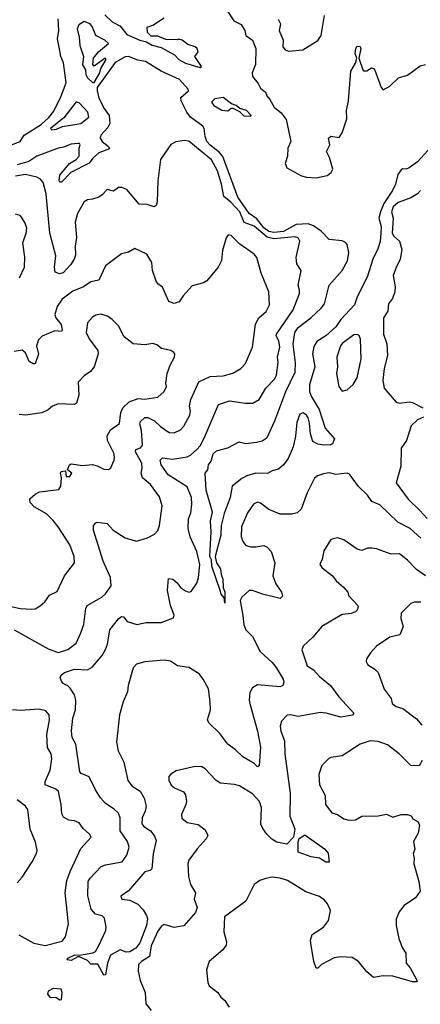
# Model space of a CAD drawing. Extents: x 1690054 to 1842981, y 782881 to 914114.
# Tile 604 of 656: x 1810210 to 1812662, y 866172 to 872201. Entities that reach past the tile are written whole.
import ezdxf

# ---------------------------------------------------------------- set-up
doc = ezdxf.new("R2010")
doc.units = 0

msp = doc.modelspace()

# ---------------------------------------------------------------- linework, layer by layer
at = {"layer": '0CON10XD'}
for points in [[(1810730.4, 872230.4), (1810775, 872188.1), (1810822.6, 872162.6), (1810835, 872149.2), (1810865, 872110.6), (1810945, 872076.2), (1810986.2, 872066.2), (1811021.2, 872045), (1811075, 872030.8), (1811156.7, 871986.7), (1811185, 871958.1), (1811225, 871935.8), (1811315, 871907.5), (1811322.5, 871915), (1811282.5, 871975), (1811303.3, 872005), (1811296.2, 872025), (1811285, 872036), (1811238.3, 872048.3), (1811205, 872076.7), (1811185, 872082.5), (1811175, 872077.5), (1811105, 872080), (1811055, 872100), (1811015, 872100), (1810993, 872123), (1810990, 872155), (1811025, 872167.5), (1811095, 872212.5)], [(1811482.7, 872252.7), (1811520, 872195), (1811565, 872172.5), (1811588, 872135), (1811593.8, 872103.8), (1811635, 872076.7), (1811654.5, 872025), (1811652.5, 871927.5), (1811632.5, 871875), (1811635, 871852.5), (1811670.3, 871810.3), (1811685, 871782.5), (1811715, 871756.7), (1811722, 871735), (1811742.2, 871712.2), (1811768.5, 871665), (1811811, 871631), (1811840.6, 871590.6), (1811870.5, 871455), (1811850.9, 871415), (1811849.8, 871365), (1811835, 871320), (1811845, 871293.3), (1811935.6, 871245.6), (1811965, 871236.9), (1812025, 871232.9), (1812092.7, 871247.3), (1812117.5, 871265), (1812127.5, 871285), (1812106.4, 871356.4), (1812087.5, 871395), (1812107.5, 871435), (1812100, 871475), (1812115, 871487.5), (1812165, 871480), (1812185, 871507.5), (1812212.7, 871595), (1812211.5, 871645), (1812222.8, 871705), (1812236.7, 871885), (1812266.2, 871935), (1812273.3, 871965), (1812263.8, 871995), (1812268.6, 872025), (1812275, 872040), (1812295, 872037.1), (1812297.7, 872025), (1812286, 871965), (1812310, 871895), (1812315, 871887.5), (1812335, 871887.5), (1812363.6, 871906.4), (1812375, 871902.5), (1812385, 871892.5), (1812423.3, 871785), (1812435, 871772.5), (1812475, 871794), (1812528.8, 871845), (1812585, 871860.8), (1812661.9, 871918.1), (1812695, 871927.4)], [(1811791.5, 872205), (1811807.5, 872175), (1811798, 872135), (1811822.5, 872075), (1811820, 872035), (1811835, 872016.2), (1811855, 872009.2), (1811944.1, 872015.9), (1812035, 872074.4), (1812055.4, 872105), (1812075, 872227.5)], [(1810452, 872032), (1810441.2, 872085), (1810448.6, 872135), (1810445, 872206.7)], [(1810655, 871816), (1810665, 871816.2), (1810700.8, 871875), (1810707, 871903), (1810738.3, 871958.3), (1810732.5, 871965), (1810665, 871917.5), (1810657, 871927), (1810661.2, 871965), (1810692, 872005), (1810753.8, 872055), (1810731.2, 872075), (1810675.8, 872105), (1810655.6, 872155), (1810640.8, 872175), (1810605, 872189.5), (1810570.9, 872169.1), (1810561.6, 872145), (1810574, 872095), (1810577, 872043), (1810599.5, 871975), (1810594.7, 871924.7), (1810611.9, 871895), (1810615.6, 871865), (1810625, 871845.7), (1810655, 871816)], [(1810160, 871435), (1810212.5, 871455), (1810237.5, 871495), (1810340.9, 871559.1), (1810387.9, 871602.1), (1810418.9, 871641.1), (1810461.9, 871728.1), (1810493.8, 871815), (1810477.2, 871937.2), (1810462.5, 871975), (1810452, 872032)], [(1812421.5, 870895), (1812416.1, 870843.9), (1812402.2, 870797.8), (1812370.8, 870735), (1812338, 870625), (1812275.7, 870505), (1812259.1, 870455), (1812176.4, 870365), (1812145, 870321.2), (1812083.8, 870265), (1812029.9, 870230.1), (1812010.4, 870199.6), (1812003.3, 870155), (1812016.3, 870075), (1811984.1, 869965), (1811984.1, 869925), (1811993.6, 869895), (1812043.5, 869815), (1812079.4, 869699.4), (1812136.7, 869635), (1812125.6, 869605), (1812115, 869598.5), (1812075.4, 869595.4), (1812035, 869601.1), (1812005, 869619.2), (1811990.7, 869665), (1811985, 869730), (1811975, 869764), (1811965, 869779.4), (1811945, 869793.1), (1811925, 869785.7), (1811906.2, 869735), (1811899.1, 869650.9), (1811885, 869586.7), (1811853.3, 869515), (1811824.3, 869475), (1811795, 869449.2), (1811755, 869438), (1811727.3, 869422.7), (1811655, 869425.4), (1811600.8, 869409.1), (1811568.8, 869391.2), (1811511.2, 869345), (1811498.6, 869275), (1811461.5, 869178.5), (1811442.9, 869105), (1811441.4, 869045), (1811406.7, 868915), (1811414.5, 868875), (1811438.3, 868838.3), (1811442.3, 868805), (1811453.8, 868775), (1811456, 868725), (1811466.2, 868695), (1811465, 868627.5), (1811461.7, 868661.7), (1811443.1, 868683.1), (1811437.5, 868705), (1811386.8, 868855), (1811383.4, 868893.4), (1811374.4, 868915), (1811381.8, 869065), (1811377.9, 869132.1), (1811389.2, 869185), (1811351.3, 869321.3), (1811345.4, 869424.6), (1811361.9, 869445), (1811366.2, 869475), (1811383, 869497), (1811395, 869543.3), (1811415, 869561.2), (1811485, 869578.8), (1811553.9, 869616.1), (1811595, 869606.2), (1811660, 869615), (1811695, 869623.1), (1811725, 869643.1), (1811772.7, 869745), (1811838.4, 869925), (1811897.1, 870042.9), (1811899.3, 870099.3), (1811883.3, 870215), (1811894.2, 870285), (1811914.6, 870315.4), (1811991.8, 870375), (1812055.3, 870435), (1812075, 870461.1), (1812104.1, 870575.9), (1812184.6, 870665), (1812216.1, 870725), (1812224.5, 870775), (1812214.4, 870824.4), (1812205, 870837.1), (1812185, 870846.7), (1812104.5, 870854.5), (1812055.9, 870905.9), (1812008.3, 870938.3), (1811975, 870950.3), (1811902.3, 870947.7), (1811825, 870904.9), (1811765, 870898.6), (1811735, 870904.8), (1811705, 870926.4), (1811661.4, 870981.4), (1811615, 871013.9), (1811544.7, 871115.3), (1811453.1, 871363.1), (1811431, 871391), (1811375, 871432.2), (1811356.2, 871455), (1811344.8, 871485), (1811338.4, 871535), (1811330.1, 871550.1), (1811255.6, 871605), (1811232.5, 871635), (1811198.6, 871705), (1811195.9, 871724.1), (1811242.5, 871765), (1811241.2, 871775), (1811188, 871835), (1811076.8, 871886.8), (1810979.4, 871945), (1810932.6, 871952.6), (1810875, 871976.8), (1810855, 871974.3), (1810795, 871940), (1810684, 871786), (1810683.3, 871765), (1810695, 871720), (1810727.1, 871657.1), (1810758.2, 871615), (1810761.5, 871565), (1810748.5, 871541.5), (1810706, 871495), (1810702.5, 871475), (1810714.5, 871455), (1810754.3, 871425), (1810760, 871410), (1810695, 871385.4), (1810657.4, 871352.6), (1810635, 871321.9), (1810523.1, 871265), (1810465, 871205.8), (1810455, 871206.2), (1810451.1, 871215), (1810455, 871248.5), (1810515, 871321.5), (1810555, 871345.5), (1810574.5, 871365), (1810574, 871415), (1810580, 871435), (1810575, 871442.5), (1810565, 871443.3), (1810525, 871439.2), (1810478.9, 871421.1), (1810445, 871415.4), (1810315, 871364.6), (1810266.3, 871333.7), (1810195, 871311.5)], [(1810406.2, 871526.2), (1810435, 871531.5), (1810472.5, 871547.5), (1810585, 871565.5), (1810632.5, 871605), (1810626.1, 871635), (1810575, 871689.1), (1810555, 871698.8), (1810480.7, 871599.3), (1810398.8, 871535), (1810406.2, 871526.2)], [(1811625, 871610), (1811626.7, 871615), (1811597.5, 871645), (1811557.5, 871657.5), (1811535, 871675.7), (1811505.8, 871685.8), (1811455, 871724.3), (1811405, 871716.7), (1811383.6, 871696.4), (1811397.5, 871675), (1811446.7, 871646.7), (1811485, 871642.5), (1811505, 871660), (1811515, 871660), (1811555, 871640), (1811583, 871613), (1811625, 871610)], [(1811576.6, 868553.4), (1811582.5, 868495), (1811593.8, 868465), (1811635.5, 868425), (1811682.6, 868332.6), (1811755.6, 868265), (1811779.2, 868235), (1811822.1, 868162.1), (1811826.2, 868145), (1811820.5, 868125), (1811805, 868115.5), (1811665, 868127.5), (1811635, 868110), (1811619.3, 868080.7), (1811615.5, 868035), (1811620, 868005), (1811665, 867843.8), (1811684.3, 867745.7), (1811675, 867633.3), (1811665, 867626.7), (1811645, 867646), (1811575, 867687.1), (1811531.1, 867731.1), (1811485, 867765.7), (1811435, 867831.1), (1811367.1, 867895), (1811359.4, 867915), (1811377.1, 867975), (1811375.8, 868025), (1811365, 868103.8), (1811333.6, 868163.6), (1811309.2, 868195), (1811245, 868234), (1811175, 868244.4), (1811132.6, 868272.6), (1811095, 868278.8), (1810975, 868269.4), (1810925.5, 868254.5), (1810905, 868233.3), (1810874.4, 868125), (1810869.4, 868085), (1810843.5, 868025), (1810820.6, 867945), (1810802, 867778), (1810813.3, 867725), (1810848.2, 867655), (1810872.3, 867542.3), (1810898.3, 867508.3), (1810947.1, 867477.1), (1810971.7, 867435), (1810983.3, 867385), (1810977.5, 867355), (1810959.7, 867315), (1810958.2, 867278.2), (1810970.1, 867260.1), (1811010, 867235), (1811032.7, 867205), (1811045.8, 867174.2), (1811026, 867094), (1811018.9, 867001.1), (1811009.2, 866990.8), (1810975, 866982.7), (1810875, 866866.7), (1810828.1, 866835), (1810835.5, 866815.5), (1810885, 866810.7), (1810932.1, 866785), (1810965, 866750), (1810986.7, 866715), (1810992.4, 866695), (1810985.5, 866655), (1810945, 866548.5), (1810920.5, 866515), (1810885, 866493.1), (1810861.7, 866491.7), (1810825, 866505.8), (1810766.1, 866473.9), (1810747.8, 866425), (1810735, 866353.3), (1810725, 866350), (1810687.9, 866417.9), (1810645, 866417.5), (1810625, 866440), (1810575, 866462), (1810565, 866462), (1810525, 866440), (1810500, 866445), (1810504, 866455), (1810547.5, 866475), (1810575, 866472.5), (1810658.3, 866488.3), (1810674, 866496), (1810691.4, 866528.6), (1810737.1, 866625), (1810739.4, 866645), (1810728.8, 866698.8), (1810715, 866713.3), (1810673.8, 866725), (1810647.5, 866755), (1810626.9, 866836.9), (1810629.6, 866925), (1810640.9, 866945), (1810707.8, 867015), (1810735, 867025.9), (1810837.8, 867045), (1810866.6, 867085), (1810879.7, 867135), (1810869.8, 867169.8), (1810824.7, 867235), (1810823.9, 867315), (1810815, 867342.5), (1810787.9, 867367.9), (1810735, 867402.5), (1810705, 867437.2), (1810673.4, 867485), (1810635.3, 867565), (1810585.6, 867585), (1810577.9, 867595), (1810553.1, 867765), (1810530.9, 867805), (1810527.1, 867847.1), (1810535.3, 867925), (1810551.7, 867975), (1810554.2, 868035), (1810545, 868066.5), (1810518.1, 868108.1), (1810505, 868121.8), (1810475, 868137.1), (1810465, 868151.8), (1810458.3, 868175), (1810465, 868190), (1810485, 868203.6), (1810545, 868225.3), (1810625, 868220.5), (1810652.7, 868237.3), (1810715, 868308.9), (1810735.3, 868345), (1810747.2, 868377.2), (1810762.5, 868465), (1810815, 868532), (1810833.2, 868546.8), (1810845, 868543.8), (1810867.1, 868517.1), (1810927.6, 868497.6), (1810985, 868510.3), (1811075, 868509.2), (1811150.9, 868539.1), (1811155.8, 868555), (1811133.4, 868613.4), (1811114.6, 868705), (1811120.8, 868779.2), (1811148, 868775), (1811173.8, 868753.8), (1811195, 868724.3), (1811225, 868704.3), (1811245, 868695.7), (1811259.2, 868700.8), (1811295, 868751.4), (1811305.3, 868785), (1811312.8, 868865), (1811295.2, 868945.2), (1811254.4, 869035), (1811241.8, 869085), (1811243.8, 869145), (1811257.7, 869182.3), (1811264.6, 869235), (1811261.3, 869275), (1811235, 869340), (1811118.9, 869415), (1811075, 869476), (1811069.5, 869505), (1811085, 869518.5), (1811145, 869510.3), (1811234.8, 869525.2), (1811255.6, 869535), (1811295, 869570), (1811316.3, 869593.7), (1811345, 869652.2), (1811427.5, 869845), (1811495, 869868.2), (1811593.1, 869853.1), (1811637.8, 869852.2), (1811675.3, 869874.7), (1811717.1, 869945), (1811769.9, 870000.1), (1811782.7, 870025), (1811793, 870103), (1811788.5, 870135), (1811801.9, 870195), (1811796.3, 870235), (1811780.9, 870265), (1811782.9, 870275), (1811883.8, 870425), (1811922.5, 870525), (1811923.8, 870545), (1811914.6, 870575), (1811932.9, 870665), (1811906.3, 870706.3), (1811901.8, 870745), (1811924.4, 870845), (1811914, 870865), (1811895, 870871.8), (1811765, 870859.3), (1811725, 870868.9), (1811645, 870936), (1811585, 870959.8), (1811556.5, 871025), (1811503.4, 871083.4), (1811459, 871119), (1811444.3, 871195), (1811420.2, 871275), (1811385, 871342.2), (1811245, 871457.8), (1811218.3, 871461.7), (1811165, 871454), (1811135, 871436.7), (1811071.9, 871345), (1811055.6, 871215), (1811051.5, 871085), (1811045, 871064), (1811034, 871056), (1810990.3, 871070.3), (1810941.7, 871071.7), (1810865, 871161.4), (1810835, 871174.2), (1810815, 871174), (1810785, 871151.4), (1810745, 871162), (1810715, 871128.8), (1810693.3, 871115), (1810655, 871101.4), (1810625, 871098.8), (1810604, 871085), (1810564.6, 871015.4), (1810549.1, 870960.9), (1810557.6, 870867.6), (1810550, 870815), (1810550.6, 870759.4), (1810543.6, 870735), (1810520, 870700), (1810475, 870651.9), (1810454.4, 870644.4), (1810426.2, 870655), (1810421.9, 870685), (1810431.8, 870755), (1810393.8, 870893.8), (1810371.6, 871135), (1810353.8, 871205), (1810337.5, 871225), (1810315, 871237.8), (1810245, 871253.2), (1810185, 871242.5)], [(1812771, 871469), (1812645, 871330.9), (1812595, 871293.1), (1812575, 871286.2), (1812555, 871288), (1812545, 871281.2), (1812525, 871254), (1812510.2, 871195), (1812493, 871155), (1812439.6, 871075), (1812418.2, 871025), (1812409.1, 870985), (1812421.8, 870935), (1812421.5, 870895)], [(1812663.5, 871155), (1812645.7, 871135), (1812605, 871109.5), (1812527.6, 871082.4), (1812496.7, 871055), (1812486.9, 871025), (1812496.7, 870985), (1812489.4, 870895), (1812500, 870875), (1812535.7, 870845.7), (1812550, 870795), (1812539.4, 870735), (1812515, 870683.3), (1812495.5, 870635), (1812509.1, 870565), (1812506.2, 870533.8), (1812491.9, 870495), (1812468.2, 870461.8), (1812464.3, 870415.7), (1812436.7, 870375), (1812436.2, 870275), (1812457.1, 870217.1), (1812461.5, 870145), (1812440.7, 870065), (1812432.9, 869992.9), (1812442, 869945), (1812515, 869860), (1812535, 869853.3), (1812595, 869860.6), (1812615, 869857.1), (1812678.8, 869825)], [(1810209.3, 870620.7), (1810238.9, 870685), (1810242.1, 870747.9), (1810230, 870835), (1810250, 870895), (1810252.5, 870925), (1810244.2, 870955), (1810221.7, 870991.7), (1810212.5, 871002.5), (1810185, 871010)], [(1810175, 868465.4), (1810387.4, 868347.4), (1810446.5, 868326.5), (1810505, 868344.6), (1810555, 868383.1), (1810583.8, 868446.2), (1810602.1, 868497.9), (1810614.6, 868595.4), (1810622.9, 868615), (1810712.9, 868665), (1810735.6, 868685), (1810768.9, 868735), (1810766.7, 868785), (1810721.3, 868885), (1810660.8, 869075), (1810662, 869105), (1810675, 869120), (1810685, 869123.8), (1810745, 869116), (1810781.2, 869075), (1810855, 869029.4), (1810925, 869007.8), (1810992, 869028), (1811035, 869050), (1811055, 869073.8), (1811065.4, 869104.6), (1811081.1, 869225), (1811065, 869280), (1811011.1, 869355), (1810962.4, 869395), (1810953.9, 869425), (1810959.7, 869455), (1810956.8, 869485), (1810917.8, 869555), (1810921.6, 869568.4), (1810949.9, 869580.1), (1810961.1, 869595), (1810954.8, 869685), (1810944.8, 869725), (1810949.7, 869740.3), (1810975, 869764.6), (1810995, 869765.3), (1811035, 869745.5), (1811071.2, 869711.2), (1811125, 869674.5), (1811155, 869670.6), (1811195, 869690.6), (1811215, 869712.5), (1811251.2, 869778.8), (1811255.3, 869805), (1811250, 869835), (1811256.7, 869875), (1811306.2, 869983.8), (1811375, 870016.8), (1811455, 870020.9), (1811515, 870037.5), (1811564, 870065), (1811592.9, 870095), (1811634.5, 870195.5), (1811653.5, 870336.5), (1811673.4, 870376.6), (1811717.8, 870415), (1811738.6, 870455), (1811735.5, 870535), (1811688.3, 870648.3), (1811660.8, 870745), (1811646, 870765), (1811556.9, 870826.9), (1811505, 870878.8), (1811487, 870883), (1811474.2, 870865.8), (1811452.1, 870787.9), (1811445, 870727.5), (1811424.2, 870685), (1811355, 870602), (1811335, 870590), (1811265, 870572), (1811209.7, 870510.3), (1811185.6, 870474.4), (1811155, 870464.3), (1811122.5, 870475), (1811085, 870562.5), (1811055, 870583.3), (1811045, 870600), (1811023.6, 870665), (1811018.6, 870715), (1810988, 870765), (1810915, 870799.2), (1810875, 870777.5), (1810832.4, 870767.6), (1810734.4, 870695), (1810694.1, 870605.9), (1810645, 870595.4), (1810600, 870565), (1810535, 870537.9), (1810469.7, 870490.3), (1810440, 870445), (1810424.2, 870395), (1810431.3, 870375), (1810463.5, 870335), (1810469.5, 870300.5), (1810465, 870291.9), (1810425, 870296.7), (1810346.9, 870263.1), (1810325, 870241.8), (1810313, 870205), (1810325, 870153.3), (1810305, 870094), (1810293, 870093), (1810267.4, 870107.4), (1810245, 870160.6), (1810225, 870176.9), (1810175, 870170)], [(1810155, 868608.9), (1810215, 868595.6), (1810285, 868590.8), (1810305, 868594), (1810335, 868611.2), (1810364.2, 868635.8), (1810392.7, 868677.3), (1810439.4, 868700.6), (1810484.5, 868795.5), (1810545.7, 868875), (1810543.3, 868915), (1810516.5, 868985), (1810445.8, 869095.8), (1810415, 869135.6), (1810372.9, 869175), (1810298.3, 869218.3), (1810273.3, 869245), (1810272.5, 869267.5), (1810304.1, 869295.9), (1810330.4, 869309.6), (1810450, 869325), (1810461.9, 869345), (1810466, 869395), (1810460, 869425), (1810464.3, 869435), (1810489.5, 869439.5), (1810493.3, 869405), (1810516, 869405), (1810528.6, 869425), (1810502.5, 869445), (1810514.6, 869475.4), (1810525, 869482.5), (1810595, 869471.2), (1810655, 869476.7), (1810685, 869468.9), (1810725, 869448.1), (1810754, 869446), (1810765, 869453.8), (1810788.1, 869505), (1810791.1, 869525), (1810786.6, 869546.6), (1810746.8, 869625), (1810745, 869653.3), (1810765, 869688.9), (1810820.6, 869729.4), (1810829.5, 869795), (1810841.3, 869825), (1810879.4, 869860.6), (1810935, 869881.5), (1810975, 869878.5), (1811055, 869890.6), (1811095, 869924.2), (1811108.5, 869955), (1811104.6, 869975), (1811112.7, 870035), (1811130, 870085), (1811158, 870135), (1811160, 870155), (1811153.9, 870163.9), (1811135.5, 870175.5), (1811077.4, 870187.4), (1811049.8, 870209.8), (1811025, 870218.6), (1810975, 870211.1), (1810905, 870217.1), (1810849.8, 870259.8), (1810815, 870326.2), (1810775, 870366.2), (1810747.5, 870385), (1810707.1, 870397.1), (1810675, 870392.5), (1810655, 870380), (1810624.2, 870345), (1810615.9, 870285.9), (1810635, 870246.7), (1810688.1, 870175), (1810691.1, 870155), (1810665.7, 870075), (1810643.6, 870046.4), (1810605, 870020.8), (1810568.3, 869981.7), (1810571.7, 869901.7), (1810557.9, 869852.1), (1810544.2, 869845.8), (1810445, 869850), (1810411.2, 869835), (1810385, 869811.4), (1810345.7, 869794.3), (1810245, 869779.2), (1810206, 869784)], [(1812185, 869926.7), (1812215, 869933.8), (1812252, 869968), (1812275, 870009.2), (1812299.6, 870125), (1812296.7, 870245), (1812287.9, 870267.9), (1812275, 870274.2), (1812255, 870270.6), (1812185, 870218.6), (1812174.5, 870205), (1812150.6, 870135), (1812155.6, 870075), (1812150, 870035), (1812164.3, 869955), (1812185, 869926.7)], [(1812682.1, 869767.9), (1812645, 869751.2), (1812607.1, 869715), (1812578.1, 869625), (1812545, 869576.7), (1812542.6, 869467.4), (1812514, 869365), (1812587.6, 869265), (1812659.6, 869195), (1812705, 869146.8)], [(1812665, 869026.7), (1812599.5, 869085), (1812524.8, 869124.8), (1812415, 869230), (1812365, 869251.2), (1812339.3, 869289.3), (1812283.3, 869343.3), (1812228.7, 869418.7), (1812215, 869424.2), (1812145, 869417.1), (1812105, 869425.6), (1812070.5, 869420.5), (1812032.1, 869407.9), (1812015, 869393.3), (1811969.2, 869305), (1811932.5, 869205), (1811909.1, 869180.9), (1811875, 869172.5), (1811805, 869174), (1811735, 869201.4), (1811685, 869241.1), (1811665, 869245.9), (1811641.5, 869235), (1811605, 869180.8), (1811566.9, 869095), (1811566.7, 869036.7), (1811575.4, 869005.4), (1811595, 868980.8), (1811625, 868974.3), (1811655, 868972.5), (1811705, 868982.5), (1811725, 868970.8), (1811749.2, 868945), (1811771.1, 868875), (1811759.1, 868795), (1811777, 868747), (1811813.3, 868695), (1811818.8, 868671.2), (1811805, 868656.7), (1811697.1, 868682.9), (1811635, 868705.5), (1811613.8, 868705), (1811569.4, 868665), (1811560, 868645), (1811576.6, 868553.4)], [(1812695, 868796.8), (1812638.9, 868835), (1812585, 868892.2), (1812535, 868930), (1812485, 868928.2), (1812395, 868962), (1812365.8, 868965.8), (1812340, 868965), (1812305, 868950), (1812275, 868960), (1812195, 869015.8), (1812155, 869027.5), (1812115, 869017.5), (1812070.9, 868949.1), (1812062.3, 868897.7), (1812048, 868865), (1812062, 868845), (1812124, 868795), (1812147.5, 868765), (1812194.4, 868724.4), (1812218.6, 868695), (1812222.5, 868675), (1812279.4, 868615), (1812282.9, 868605), (1812275.6, 868585), (1812265.7, 868575), (1812238.8, 868565), (1812185, 868558.8), (1812058.8, 868485), (1812005, 868420), (1811945.7, 868364.3), (1811937.5, 868342.5), (1811970.6, 868245), (1812009.3, 868219.3), (1812045, 868178.5), (1812113.3, 868125), (1812164.4, 868055), (1812255.8, 867954.2), (1812246.7, 867943.3), (1812175, 867930), (1812085.4, 867954.6), (1812048.5, 867958.5), (1811915, 867935.5), (1811865, 867944.5), (1811848, 867942), (1811812.5, 867905), (1811804.4, 867875.6), (1811808.1, 867845), (1811830, 867785), (1811832.5, 867705), (1811865.9, 867465), (1811864.5, 867325), (1811893.8, 867245), (1811885.3, 867194.7), (1811845, 867152.1), (1811785, 867165.4), (1811754.3, 867184.3), (1811723.6, 867213.6), (1811697.7, 867247.7), (1811686.7, 867275), (1811689.7, 867375), (1811677.7, 867415), (1811635, 867461.1), (1811555, 867510), (1811525, 867518.6), (1811437, 867527), (1811411.2, 867545), (1811345, 867613.8), (1811325, 867626.2), (1811285, 867627.5), (1811167.8, 867602.2), (1811135, 867582), (1811123.2, 867566.8), (1811122.5, 867545), (1811136.2, 867515), (1811157.6, 867497.6), (1811213.6, 867473.6), (1811225.7, 867455), (1811230, 867415), (1811226.7, 867395), (1811199.4, 867335), (1811201.5, 867311.5), (1811235, 867285.6), (1811302.6, 867272.6), (1811345, 867240), (1811361.4, 867205), (1811350.8, 867185), (1811295.5, 867124.5), (1811245.8, 867055), (1811239.2, 867035), (1811244.2, 866955), (1811255.8, 866905.8), (1811285.8, 866855), (1811278, 866815), (1811295.8, 866765), (1811285.7, 866735), (1811215, 866652), (1811155, 866643.1), (1811095, 866660), (1811075, 866648.6), (1811055, 866620), (1811015, 866530), (1811005.4, 866465), (1810955.8, 866435), (1810937.5, 866415), (1810936.1, 866376.1), (1810947, 866317), (1810978, 866245), (1810982.9, 866175), (1811014.4, 866134.4)], [(1812665, 868634.5), (1812625.5, 868634.5), (1812605, 868625.8), (1812545, 868566.7), (1812544, 868535), (1812556.7, 868485), (1812536.7, 868435), (1812475, 868420), (1812394.2, 868365.8), (1812356.7, 868325), (1812332.3, 868287.7), (1812331.7, 868271.7), (1812340.5, 868250.5), (1812385, 868223.8), (1812405, 868203.3), (1812442.1, 868102.1), (1812483.3, 868045), (1812490, 868015), (1812515, 867995.8), (1812555, 867983.5), (1812639.5, 867919.5), (1812671.2, 867881.2)], [(1810205, 866598.6), (1810296.3, 866546.3), (1810365, 866531.5), (1810470.7, 866559.3), (1810490, 866585), (1810508.8, 866665), (1810488.7, 866855), (1810498.9, 866931.1), (1810518.5, 866985), (1810584.5, 867125.5), (1810646.7, 867195), (1810637.5, 867215), (1810597.9, 867247.9), (1810573, 867283), (1810545.6, 867295.6), (1810510.2, 867300.2), (1810477.1, 867317.1), (1810468.5, 867338.5), (1810464.2, 867395), (1810447.7, 867475), (1810430.2, 867490.2), (1810365.6, 867515.6), (1810365, 867536.7), (1810395.4, 867605), (1810407.3, 867675), (1810402.1, 867705), (1810380, 867745), (1810375.3, 867825), (1810392.9, 867915), (1810390, 867945), (1810369.3, 867969.3), (1810329.6, 867979.6), (1810215, 867970.3), (1810165, 867975.9)], [(1812674, 867666), (1812655, 867633.3), (1812605, 867634), (1812532.9, 867705), (1812460.9, 867760.9), (1812405, 867782.2), (1812355, 867786.5), (1812293.8, 867765), (1812185, 867693.1), (1812115, 867683.8), (1812102.7, 867677.3), (1812060, 867635), (1812041.2, 867578.8), (1812045.9, 867515.9), (1812080.3, 867450.3), (1812082, 867395), (1812121.2, 867345), (1812155, 867334), (1812195, 867308), (1812225, 867299.4), (1812265, 867300.9), (1812305, 867324.5), (1812405, 867326.4), (1812455, 867335.6), (1812495, 867318.6), (1812545, 867333.8), (1812585, 867334.3), (1812605.6, 867325.6), (1812617, 867307), (1812649.5, 867289.5), (1812657, 867267), (1812650, 867220), (1812620.8, 867169.2), (1812627.9, 867122.1), (1812619.2, 867095), (1812625.8, 867065), (1812622.3, 867032.3), (1812654, 866925), (1812661.2, 866865), (1812632, 866825), (1812563.1, 866776.9), (1812532, 866738), (1812515.6, 866694.4), (1812514.4, 866655), (1812530, 866575), (1812550.6, 866520.6), (1812572.9, 866485), (1812576.7, 866425), (1812600.8, 866395), (1812642.5, 866315), (1812639.3, 866310.7), (1812615, 866308.8), (1812495, 866343.8), (1812435, 866347.5), (1812375, 866336), (1812335, 866371.2), (1812283.9, 866433.9), (1812245, 866458.2), (1812175, 866463.3), (1812135, 866457.1), (1812057.5, 866415), (1812035, 866392.5), (1812025, 866393.3), (1812010, 866435), (1811993, 866547), (1811990, 866565), (1812001.2, 866598.8), (1812070, 866645), (1812101.2, 866685), (1812113, 866747), (1812095, 866786.7), (1812075, 866810), (1812045, 866832), (1811961.7, 866861.7), (1811849.8, 866929.8), (1811804.6, 866944.6), (1811755, 866950), (1811717, 866943), (1811680.3, 866929.7), (1811645, 866906.7), (1811595, 866803.3), (1811463.1, 866706.9), (1811459.5, 866615), (1811475.7, 866555), (1811474.2, 866535), (1811453.5, 866506.5), (1811368.8, 866435), (1811353.6, 866383.6), (1811361.2, 866305), (1811370, 866285), (1811422.5, 866245), (1811441.2, 866215), (1811466.7, 866195), (1811491.2, 866155)], [(1810193.8, 866916.2), (1810225, 866950), (1810285.7, 867045), (1810312, 867095), (1810316, 867115), (1810307.1, 867165), (1810274.4, 867245), (1810260, 867365), (1810245, 867385.8), (1810194.3, 867425)], [(1812085, 867042), (1812045, 867068), (1811993.3, 867075), (1811914.7, 867104.7), (1811914.6, 867165.4), (1811921.7, 867188.3), (1811955, 867210), (1812075, 867123.8), (1812097.3, 867097.3), (1812105, 867042.5), (1812085, 867042)], [(1810455, 866200), (1810465, 866202.5), (1810470.8, 866245), (1810463.3, 866265), (1810415, 866269.2), (1810385, 866253.3), (1810380.8, 866235), (1810393.8, 866215), (1810434, 866214), (1810455, 866200)]]:
    msp.add_lwpolyline(points, dxfattribs=at)

doc.saveas('drawing.dxf')
